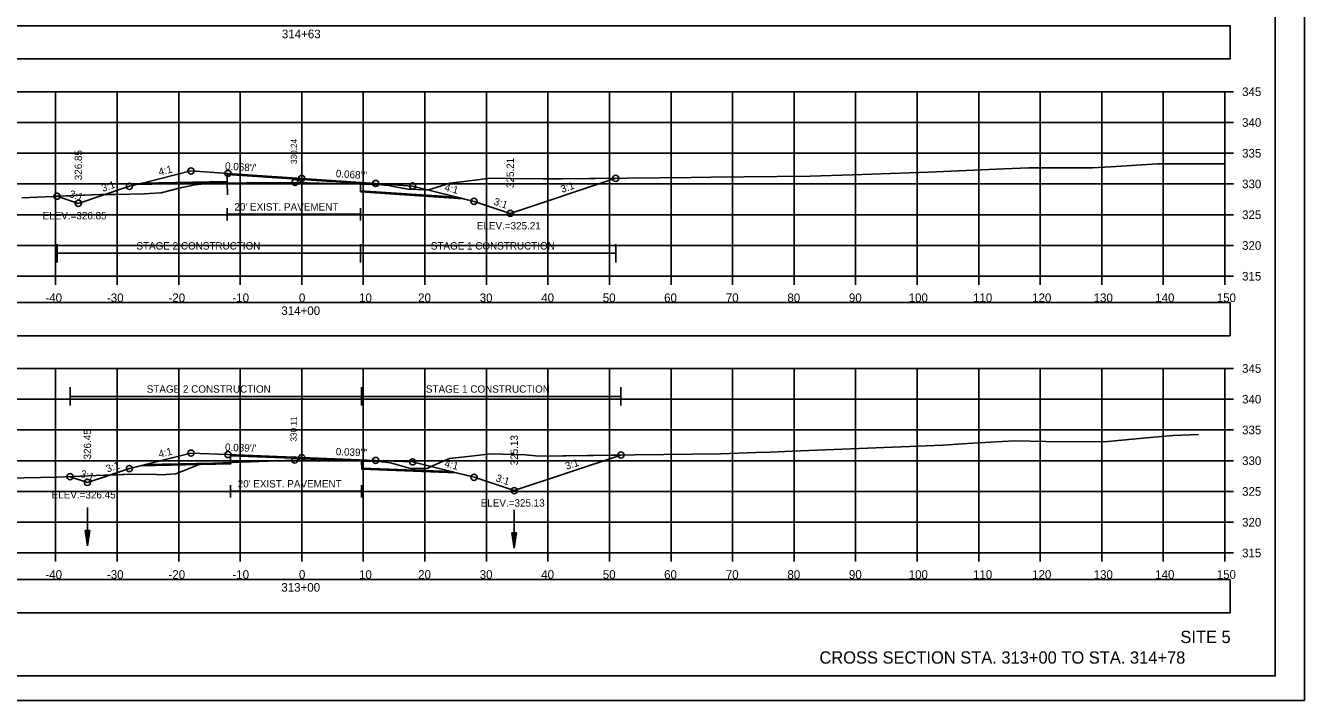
# Model space of a CAD drawing. Extents: x 1376273 to 1384221, y 378927 to 384592.
# Drawn here: x 1381313.5 to 1381521.3, y 381818.5 to 381928.3 of the extents above; entities that cross this region are included whole.
import ezdxf

# ---------------------------------------------------------------- set-up
doc = ezdxf.new("R2010")
doc.units = 0
for name, color, linetype in [('R_Alt Surface', 7, 'Continuous'), ('R_Axis', 7, 'Continuous'), ('R_Axis Annot', 7, 'Continuous'), ('R_Border', 7, 'Continuous'), ('R_Border Notes', 7, 'Continuous'), ('R_Contours', 7, 'Continuous'), ('R_Dimension', 7, 'Continuous'), ('R_Draft', 7, 'Continuous'), ('R_Exist Surface', 7, 'Continuous'), ('R_Fin Surface', 7, 'Continuous'), ('R_Grid', 7, 'Continuous'), ('R_No Plot', 7, 'Continuous'), ('R_Water', 7, 'Continuous'), ('R_Xsect Elev', 7, 'Continuous'), ('R_Xsect Slope', 7, 'Continuous'), ('T_Detection Zones', 7, 'Continuous')]:
    doc.layers.add(name, color=color, linetype=linetype)

msp = doc.modelspace()

# ---------------------------------------------------------------- linework, layer by layer
at = {"layer": 'R_Alt Surface'}
for points in [[(1381332.29, 381902.63), (1381346.24, 381902.91), (1381346.25, 381904.08), (1381358.35, 381903.25), (1381367.91, 381902.6), (1381367.92, 381901.43), (1381383.67, 381900.36)], [(1381346.25, 381898.59), (1381346.25, 381896.59)], [(1381367.91, 381898.59), (1381367.91, 381896.59)], [(1381346.25, 381897.59), (1381367.91, 381897.59)], [(1381332.88, 381856.89), (1381346.78, 381857.17), (1381346.79, 381858.33), (1381358.35, 381857.88), (1381368.08, 381857.49), (1381368.09, 381856.33), (1381382.66, 381855.75)], [(1381346.79, 381853.56), (1381346.79, 381851.56)], [(1381368.08, 381853.56), (1381368.08, 381851.56)], [(1381346.79, 381852.56), (1381368.08, 381852.56)]]:
    msp.add_lwpolyline(points, dxfattribs=at)
at = {"layer": 'R_Axis'}
for p, q in [((1381508.35, 381887.52), (1381508.35, 381917.52)), ((1381509.75, 381917.52), (1381508.35, 381917.52)), ((1381509.75, 381912.52), (1381508.35, 381912.52)), ((1381509.75, 381907.52), (1381508.35, 381907.52)), ((1381509.75, 381902.52), (1381508.35, 381902.52)), ((1381509.75, 381897.52), (1381508.35, 381897.52)), ((1381509.75, 381892.52), (1381508.35, 381892.52)), ((1381208.35, 381887.52), (1381508.35, 381887.52)), ((1381318.35, 381886.12), (1381318.35, 381887.52)), ((1381328.35, 381886.12), (1381328.35, 381887.52)), ((1381338.35, 381886.12), (1381338.35, 381887.52)), ((1381348.35, 381886.12), (1381348.35, 381887.52)), ((1381358.35, 381886.12), (1381358.35, 381887.52)), ((1381368.35, 381886.12), (1381368.35, 381887.52)), ((1381378.35, 381886.12), (1381378.35, 381887.52)), ((1381388.35, 381886.12), (1381388.35, 381887.52)), ((1381398.35, 381886.12), (1381398.35, 381887.52)), ((1381408.35, 381886.12), (1381408.35, 381887.52)), ((1381418.35, 381886.12), (1381418.35, 381887.52)), ((1381428.35, 381886.12), (1381428.35, 381887.52)), ((1381438.35, 381886.12), (1381438.35, 381887.52)), ((1381448.35, 381886.12), (1381448.35, 381887.52)), ((1381458.35, 381886.12), (1381458.35, 381887.52)), ((1381468.35, 381886.12), (1381468.35, 381887.52)), ((1381478.35, 381886.12), (1381478.35, 381887.52)), ((1381488.35, 381886.12), (1381488.35, 381887.52)), ((1381498.35, 381886.12), (1381498.35, 381887.52)), ((1381508.35, 381886.12), (1381508.35, 381887.52)), ((1381509.75, 381887.52), (1381508.35, 381887.52)), ((1381508.35, 381842.52), (1381508.35, 381872.52)), ((1381509.75, 381872.52), (1381508.35, 381872.52)), ((1381509.75, 381867.52), (1381508.35, 381867.52)), ((1381509.75, 381862.52), (1381508.35, 381862.52)), ((1381509.75, 381857.52), (1381508.35, 381857.52)), ((1381509.75, 381852.52), (1381508.35, 381852.52)), ((1381509.75, 381847.52), (1381508.35, 381847.52)), ((1381208.35, 381842.52), (1381508.35, 381842.52)), ((1381318.35, 381841.12), (1381318.35, 381842.52)), ((1381328.35, 381841.12), (1381328.35, 381842.52)), ((1381338.35, 381841.12), (1381338.35, 381842.52)), ((1381348.35, 381841.12), (1381348.35, 381842.52)), ((1381358.35, 381841.12), (1381358.35, 381842.52)), ((1381368.35, 381841.12), (1381368.35, 381842.52)), ((1381378.35, 381841.12), (1381378.35, 381842.52)), ((1381388.35, 381841.12), (1381388.35, 381842.52)), ((1381398.35, 381841.12), (1381398.35, 381842.52)), ((1381408.35, 381841.12), (1381408.35, 381842.52)), ((1381418.35, 381841.12), (1381418.35, 381842.52)), ((1381428.35, 381841.12), (1381428.35, 381842.52)), ((1381438.35, 381841.12), (1381438.35, 381842.52)), ((1381448.35, 381841.12), (1381448.35, 381842.52)), ((1381458.35, 381841.12), (1381458.35, 381842.52)), ((1381468.35, 381841.12), (1381468.35, 381842.52)), ((1381478.35, 381841.12), (1381478.35, 381842.52)), ((1381488.35, 381841.12), (1381488.35, 381842.52)), ((1381498.35, 381841.12), (1381498.35, 381842.52)), ((1381508.35, 381841.12), (1381508.35, 381842.52)), ((1381509.75, 381842.52), (1381508.35, 381842.52))]:
    msp.add_line(p, q, dxfattribs=at)
at = {"layer": 'R_Axis Annot'}
for points in [[(1381207.5, 381922.85), (1381509.19, 381922.85), (1381509.19, 381928.26), (1381207.5, 381928.26)], [(1381207.5, 381877.83), (1381509.19, 381877.83), (1381509.19, 381883.24), (1381207.5, 381883.24)], [(1381207.5, 381832.78), (1381509.19, 381832.78), (1381509.19, 381838.19), (1381207.5, 381838.19)]]:
    msp.add_lwpolyline(points, close=True, dxfattribs=at)
at = {"layer": 'R_Border'}
for q in [(1381516.53, 382027.98), (1381200.35, 381822.52)]:
    msp.add_line((1381516.53, 381822.52), q, dxfattribs=at)
at = {"layer": 'R_Contours'}
msp.add_line((1381346.24, 381902.74), (1381346.26, 381900.75), dxfattribs=at)
for points in [[(1381367.91, 381902.5), (1381368.91, 381902.48), (1381370.01, 381902.44), (1381370.86, 381902.42), (1381371.84, 381902.33), (1381372.18, 381902.31), (1381373.52, 381902.06), (1381375.62, 381901.67), (1381378.58, 381901.56), (1381378.96, 381901.56), (1381381.08, 381902.22), (1381382.31, 381902.58), (1381382.47, 381902.65), (1381385.17, 381902.98), (1381389.01, 381903.44), (1381392.3, 381903.41), (1381397.58, 381903.35), (1381400.66, 381903.35), (1381409.38, 381903.45), (1381392.23, 381897.73), (1381386.35, 381899.69), (1381384.59, 381900.13), (1381367.92, 381901.27)], [(1381368.08, 381857.46), (1381369.08, 381857.45), (1381371.03, 381857.37), (1381371.2, 381857.37), (1381371.37, 381857.35), (1381372.78, 381857.16), (1381375.64, 381856.36), (1381376.05, 381856.24), (1381378.49, 381856.26), (1381378.74, 381856.26), (1381379.58, 381856.68), (1381382.38, 381857.9), (1381385.82, 381858.24), (1381388.59, 381858.57), (1381389.24, 381858.66), (1381394.66, 381858.49), (1381396.86, 381858.25), (1381410.21, 381858.44), (1381392.87, 381852.66), (1381386.35, 381854.83), (1381383.46, 381855.55), (1381368.09, 381856.16)]]:
    msp.add_lwpolyline(points, close=True, dxfattribs=at)
at = {"layer": 'R_Dimension'}
for p, q in [((1381318.58, 381889.76), (1381318.58, 381892.76)), ((1381367.91, 381889.76), (1381367.91, 381892.76)), ((1381409.38, 381889.76), (1381409.38, 381892.76)), ((1381318.58, 381891.26), (1381409.38, 381891.26)), ((1381320.69, 381866.48), (1381320.69, 381869.48)), ((1381368.08, 381866.48), (1381368.08, 381869.48)), ((1381410.21, 381866.48), (1381410.21, 381869.48)), ((1381320.69, 381867.98), (1381410.21, 381867.98))]:
    msp.add_line(p, q, dxfattribs=at)
at = {"layer": 'R_Exist Surface'}
for points in [[(1381312.85, 381900.29), (1381325.62, 381900.81), (1381327.96, 381900.83), (1381332.81, 381900.94), (1381333.61, 381900.99), (1381335.49, 381901.09), (1381338.41, 381901.84), (1381340.98, 381902.38), (1381342.49, 381902.52), (1381343.14, 381902.57), (1381343.6, 381902.58), (1381345.25, 381902.62), (1381349.4, 381902.69), (1381357.27, 381902.77), (1381363.12, 381902.61), (1381368.91, 381902.48), (1381370.01, 381902.44), (1381370.86, 381902.42), (1381371.84, 381902.33), (1381372.18, 381902.31), (1381373.52, 381902.06), (1381375.62, 381901.67), (1381378.58, 381901.56), (1381378.96, 381901.56), (1381381.08, 381902.22), (1381382.31, 381902.58), (1381382.47, 381902.65), (1381385.17, 381902.98), (1381389.01, 381903.44), (1381392.3, 381903.41), (1381397.58, 381903.35), (1381400.66, 381903.35), (1381416.51, 381903.53), (1381421.61, 381903.59), (1381424.82, 381903.62), (1381440.98, 381903.78), (1381447.82, 381904.03), (1381460.19, 381904.46), (1381472.41, 381904.98), (1381476.51, 381905.15), (1381477.78, 381905.16), (1381486.82, 381905.15), (1381489.77, 381905.33), (1381497.39, 381905.78), (1381507.21, 381905.81), (1381508.35, 381905.81)], [(1381310.55, 381854.7), (1381318.57, 381854.85), (1381321.09, 381854.93), (1381326.17, 381855.15), (1381330.7, 381855.33), (1381334.77, 381855.29), (1381336.03, 381855.25), (1381336.28, 381855.26), (1381337.86, 381855.41), (1381340.3, 381856.34), (1381341.7, 381856.89), (1381342.5, 381856.94), (1381343.59, 381857.02), (1381345.54, 381857.15), (1381345.79, 381857.16), (1381347.04, 381857.21), (1381357.22, 381857.63), (1381368.05, 381857.46), (1381369.08, 381857.45), (1381371.03, 381857.37), (1381371.2, 381857.37), (1381371.37, 381857.35), (1381372.78, 381857.16), (1381375.64, 381856.36), (1381376.05, 381856.24), (1381378.49, 381856.26), (1381378.74, 381856.26), (1381379.58, 381856.68), (1381382.38, 381857.9), (1381385.82, 381858.24), (1381388.59, 381858.57), (1381389.24, 381858.66), (1381394.66, 381858.49), (1381396.86, 381858.25), (1381412.55, 381858.47), (1381426.43, 381858.66), (1381432.11, 381858.84), (1381434.5, 381858.91), (1381438.05, 381859.08), (1381462.52, 381860.07), (1381466.51, 381860.31), (1381474.09, 381860.74), (1381479.28, 381860.65), (1381488.76, 381860.59), (1381496.2, 381861.29), (1381499.96, 381861.62), (1381504.05, 381861.78)]]:
    msp.add_lwpolyline(points, dxfattribs=at)
at = {"layer": 'R_Fin Surface'}
for points in [[(1381318.58, 381900.53), (1381322.04, 381899.37), (1381330.35, 381902.14), (1381332.7, 381902.73), (1381340.35, 381904.64), (1381346.35, 381904.24), (1381358.35, 381903.42), (1381370.35, 381902.6), (1381376.35, 381902.19), (1381383.61, 381900.38), (1381386.35, 381899.69), (1381392.23, 381897.73), (1381409.38, 381903.45)], [(1381320.69, 381854.92), (1381320.69, 381854.92), (1381323.52, 381853.98), (1381330.35, 381856.25), (1381333.17, 381856.96), (1381340.35, 381858.75), (1381346.35, 381858.52), (1381358.35, 381858.04), (1381370.35, 381857.57), (1381376.35, 381857.33), (1381382.61, 381855.76), (1381386.35, 381854.83), (1381392.87, 381852.66), (1381410.21, 381858.44)]]:
    msp.add_lwpolyline(points, dxfattribs=at)
at = {"layer": 'R_Grid'}
for p, q in [((1381208.35, 381917.52), (1381508.35, 381917.52)), ((1381318.35, 381887.52), (1381318.35, 381917.52)), ((1381328.35, 381887.52), (1381328.35, 381917.52)), ((1381338.35, 381887.52), (1381338.35, 381917.52)), ((1381348.35, 381887.52), (1381348.35, 381917.52)), ((1381358.35, 381887.52), (1381358.35, 381917.52)), ((1381368.35, 381887.52), (1381368.35, 381917.52)), ((1381378.35, 381887.52), (1381378.35, 381917.52)), ((1381388.35, 381887.52), (1381388.35, 381917.52)), ((1381398.35, 381887.52), (1381398.35, 381917.52)), ((1381408.35, 381887.52), (1381408.35, 381917.52)), ((1381418.35, 381887.52), (1381418.35, 381917.52)), ((1381428.35, 381887.52), (1381428.35, 381917.52)), ((1381438.35, 381887.52), (1381438.35, 381917.52)), ((1381448.35, 381887.52), (1381448.35, 381917.52)), ((1381458.35, 381887.52), (1381458.35, 381917.52)), ((1381468.35, 381887.52), (1381468.35, 381917.52)), ((1381478.35, 381887.52), (1381478.35, 381917.52)), ((1381488.35, 381887.52), (1381488.35, 381917.52)), ((1381498.35, 381887.52), (1381498.35, 381917.52)), ((1381508.35, 381887.52), (1381508.35, 381917.52)), ((1381208.35, 381912.52), (1381508.35, 381912.52)), ((1381208.35, 381907.52), (1381508.35, 381907.52)), ((1381208.35, 381902.52), (1381508.35, 381902.52)), ((1381208.35, 381897.52), (1381508.35, 381897.52)), ((1381208.35, 381892.52), (1381508.35, 381892.52)), ((1381208.35, 381887.52), (1381508.35, 381887.52)), ((1381208.35, 381872.52), (1381508.35, 381872.52)), ((1381318.35, 381842.52), (1381318.35, 381872.52)), ((1381328.35, 381842.52), (1381328.35, 381872.52)), ((1381338.35, 381842.52), (1381338.35, 381872.52)), ((1381348.35, 381842.52), (1381348.35, 381872.52)), ((1381358.35, 381842.52), (1381358.35, 381872.52)), ((1381368.35, 381842.52), (1381368.35, 381872.52)), ((1381378.35, 381842.52), (1381378.35, 381872.52)), ((1381388.35, 381842.52), (1381388.35, 381872.52)), ((1381398.35, 381842.52), (1381398.35, 381872.52)), ((1381408.35, 381842.52), (1381408.35, 381872.52)), ((1381418.35, 381842.52), (1381418.35, 381872.52)), ((1381428.35, 381842.52), (1381428.35, 381872.52)), ((1381438.35, 381842.52), (1381438.35, 381872.52)), ((1381448.35, 381842.52), (1381448.35, 381872.52)), ((1381458.35, 381842.52), (1381458.35, 381872.52)), ((1381468.35, 381842.52), (1381468.35, 381872.52)), ((1381478.35, 381842.52), (1381478.35, 381872.52)), ((1381488.35, 381842.52), (1381488.35, 381872.52)), ((1381498.35, 381842.52), (1381498.35, 381872.52)), ((1381508.35, 381842.52), (1381508.35, 381872.52)), ((1381208.35, 381867.52), (1381508.35, 381867.52)), ((1381208.35, 381862.52), (1381508.35, 381862.52)), ((1381208.35, 381857.52), (1381508.35, 381857.52)), ((1381208.35, 381852.52), (1381508.35, 381852.52)), ((1381208.35, 381847.52), (1381508.35, 381847.52)), ((1381208.35, 381842.52), (1381508.35, 381842.52))]:
    msp.add_line(p, q, dxfattribs=at)
at = {"layer": 'R_No Plot'}
msp.add_line((1381187.95, 381818.54), (1381521.28, 381818.54), dxfattribs=at)
for points in [[(1381187.94, 382031.88), (1381521.28, 382031.88), (1381521.28, 381818.54), (1381187.94, 381818.54)], [(1381434.27, 382027.98), (1381434.27, 382018.1), (1381470, 382018.1), (1381470, 382015.18), (1381493.2, 382015.18), (1381493.2, 381990.85), (1381516.53, 381990.85), (1381516.53, 381822.52), (1381200.35, 381822.52), (1381200.35, 382027.98)]]:
    msp.add_lwpolyline(points, close=True, dxfattribs=at)
for points in [[(1381331.56, 381902.45), (1381346.24, 381902.74), (1381346.25, 381904.08), (1381358.35, 381903.25), (1381367.91, 381902.6), (1381367.92, 381901.27), (1381384.59, 381900.13)], [(1381332.16, 381856.71), (1381346.78, 381857), (1381346.79, 381858.33), (1381358.35, 381857.88), (1381368.08, 381857.49), (1381368.09, 381856.16), (1381383.46, 381855.55)]]:
    msp.add_lwpolyline(points, dxfattribs=at)
for centre in [(1381340.35, 381904.64), (1381346.35, 381904.24), (1381330.35, 381902.14), (1381357.27, 381902.77), (1381358.35, 381903.42), (1381370.35, 381902.6), (1381376.35, 381902.19), (1381409.38, 381903.45), (1381318.58, 381900.53), (1381322.04, 381899.37), (1381322.04, 381899.37), (1381386.35, 381899.69), (1381392.23, 381897.73), (1381392.23, 381897.73), (1381340.35, 381858.75), (1381346.35, 381858.52), (1381410.21, 381858.44), (1381357.22, 381857.63), (1381358.35, 381858.04), (1381370.35, 381857.57), (1381376.35, 381857.33), (1381320.69, 381854.92), (1381330.35, 381856.25), (1381386.35, 381854.83), (1381323.52, 381853.98), (1381323.52, 381853.98), (1381392.87, 381852.66), (1381392.87, 381852.66)]:
    msp.add_circle(centre, 0.5, dxfattribs=at)
at = {"layer": 'R_Water'}
for p, q in [((1381323.52, 381849.93), (1381323.52, 381843.68)), ((1381392.87, 381849.56), (1381392.87, 381843.31)), ((1381323.14, 381846.18), (1381323.52, 381843.68)), ((1381323.89, 381846.18), (1381323.14, 381846.18)), ((1381323.2, 381846.18), (1381323.52, 381844.1)), ((1381323.27, 381846.18), (1381323.52, 381844.53)), ((1381323.33, 381846.18), (1381323.52, 381844.94)), ((1381323.39, 381846.18), (1381323.52, 381845.37)), ((1381323.46, 381846.18), (1381323.52, 381845.79)), ((1381323.89, 381846.18), (1381323.52, 381843.68)), ((1381323.64, 381846.18), (1381323.52, 381845.37)), ((1381323.76, 381846.18), (1381323.52, 381844.53)), ((1381323.83, 381846.18), (1381323.52, 381844.1)), ((1381323.7, 381846.18), (1381323.52, 381844.94)), ((1381323.57, 381846.18), (1381323.52, 381845.79)), ((1381392.49, 381845.81), (1381392.87, 381843.31)), ((1381393.24, 381845.81), (1381392.49, 381845.81)), ((1381392.56, 381845.81), (1381392.87, 381843.72)), ((1381392.62, 381845.81), (1381392.87, 381844.15)), ((1381392.68, 381845.81), (1381392.87, 381844.57)), ((1381392.75, 381845.81), (1381392.87, 381844.99)), ((1381392.81, 381845.81), (1381392.87, 381845.41)), ((1381393.24, 381845.81), (1381392.87, 381843.31)), ((1381392.99, 381845.81), (1381392.87, 381844.99)), ((1381393.12, 381845.81), (1381392.87, 381844.15)), ((1381393.18, 381845.81), (1381392.87, 381843.72)), ((1381393.05, 381845.81), (1381392.87, 381844.57)), ((1381392.93, 381845.81), (1381392.87, 381845.41))]:
    msp.add_line(p, q, dxfattribs=at)
at = {"layer": 'T_Detection Zones'}
for p, q in [((1381346.24, 381902.74), (1381331.56, 381902.45)), ((1381346.24, 381902.64), (1381346.24, 381902.74)), ((1381346.24, 381902.74), (1381346.24, 381902.64)), ((1381367.91, 381902.5), (1381367.91, 381902.6))]:
    msp.add_line(p, q, dxfattribs=at)
for points in [[(1381326.37, 381900.82), (1381327.96, 381900.83), (1381332.81, 381900.94), (1381333.61, 381900.99), (1381335.49, 381901.09), (1381338.41, 381901.84), (1381340.98, 381902.38), (1381342.49, 381902.52), (1381343.14, 381902.57), (1381343.6, 381902.58), (1381345.25, 381902.62), (1381346.24, 381902.64)], [(1381367.91, 381902.6), (1381358.35, 381903.25), (1381346.25, 381904.08), (1381346.24, 381902.74)], [(1381346.24, 381902.64), (1381349.4, 381902.69), (1381357.27, 381902.77), (1381363.12, 381902.61), (1381367.91, 381902.5)], [(1381331.56, 381902.45), (1381330.35, 381902.14), (1381326.37, 381900.82)]]:
    msp.add_lwpolyline(points, dxfattribs=at)
for points in [[(1381318.58, 381900.53), (1381325.62, 381900.81), (1381326.37, 381900.82), (1381322.04, 381899.37)], [(1381327.16, 381855.19), (1381330.7, 381855.33), (1381334.77, 381855.29), (1381336.03, 381855.25), (1381336.28, 381855.26), (1381337.86, 381855.41), (1381340.3, 381856.34), (1381341.7, 381856.89), (1381341.88, 381856.9), (1381332.16, 381856.71), (1381330.35, 381856.25)], [(1381341.88, 381856.9), (1381342.5, 381856.94), (1381343.59, 381857.02), (1381345.54, 381857.15), (1381345.79, 381857.16), (1381346.79, 381857.2), (1381346.78, 381857)], [(1381346.79, 381857.2), (1381347.04, 381857.21), (1381357.22, 381857.63), (1381368.05, 381857.46), (1381368.08, 381857.46), (1381368.08, 381857.49), (1381358.35, 381857.88), (1381346.79, 381858.33)], [(1381320.69, 381854.92), (1381321.09, 381854.93), (1381326.17, 381855.15), (1381327.16, 381855.19), (1381323.52, 381853.98)]]:
    msp.add_lwpolyline(points, close=True, dxfattribs=at)

# ---------------------------------------------------------------- texts
at = {"layer": 'R_Alt Surface'}
for p in [(1381347.4, 381898.2), (1381347.94, 381853.17)]:
    msp.add_text("20' EXIST. PAVEMENT", height=1.2, dxfattribs=at).set_placement(p)
at = {"layer": 'R_Axis Annot'}
for s, p in [('314+63', (1381355.12, 381926.22)), ('345', (1381511.15, 381916.82)), ('340', (1381511.15, 381911.82)), ('335', (1381511.15, 381906.82)), ('330', (1381511.15, 381901.82)), ('325', (1381511.15, 381896.82)), ('320', (1381511.15, 381891.82)), ('315', (1381511.15, 381886.82)), ('-40', (1381316.69, 381883.32)), ('-30', (1381326.69, 381883.32)), ('-20', (1381336.69, 381883.32)), ('-10', (1381347.08, 381883.32)), ('0', (1381357.89, 381883.32)), ('10', (1381367.66, 381883.32)), ('20', (1381377.26, 381883.32)), ('30', (1381387.26, 381883.32)), ('40', (1381397.26, 381883.32)), ('50', (1381407.26, 381883.32)), ('60', (1381417.23, 381883.32)), ('70', (1381427.26, 381883.32)), ('80', (1381437.26, 381883.32)), ('90', (1381447.26, 381883.32)), ('100', (1381456.97, 381883.32)), ('110', (1381467.43, 381883.32)), ('120', (1381477.03, 381883.32)), ('130', (1381487.03, 381883.32)), ('140', (1381497.03, 381883.32)), ('150', (1381507.03, 381883.32)), ('314+00', (1381355.03, 381881.22)), ('345', (1381511.15, 381871.82)), ('340', (1381511.15, 381866.82)), ('335', (1381511.15, 381861.82)), ('330', (1381511.15, 381856.82)), ('325', (1381511.15, 381851.82)), ('320', (1381511.15, 381846.82)), ('315', (1381511.15, 381841.82)), ('-40', (1381316.69, 381838.32)), ('-30', (1381326.69, 381838.32)), ('-20', (1381336.69, 381838.32)), ('-10', (1381347.08, 381838.32)), ('0', (1381357.89, 381838.32)), ('10', (1381367.66, 381838.32)), ('20', (1381377.26, 381838.32)), ('30', (1381387.26, 381838.32)), ('40', (1381397.26, 381838.32)), ('50', (1381407.26, 381838.32)), ('60', (1381417.23, 381838.32)), ('70', (1381427.26, 381838.32)), ('80', (1381437.26, 381838.32)), ('90', (1381447.26, 381838.32)), ('100', (1381456.97, 381838.32)), ('110', (1381467.43, 381838.32)), ('120', (1381477.03, 381838.32)), ('130', (1381487.03, 381838.32)), ('140', (1381497.03, 381838.32)), ('150', (1381507.03, 381838.32)), ('313+00', (1381355.03, 381836.22))]:
    msp.add_text(s, height=1.4, dxfattribs=at).set_placement(p)
at = {"layer": 'R_Border Notes'}
for s, p in [('ELEV.=326.85', (1381316.24, 381896.77)), ('ELEV.=325.21', (1381386.8, 381895.13)), ('ELEV.=326.45', (1381317.71, 381851.38)), ('ELEV.=325.13', (1381387.43, 381850.06))]:
    msp.add_text(s, height=1.2, dxfattribs=at).set_placement(p)
at = {"layer": 'R_Dimension'}
for s, p in [('STAGE 2 CONSTRUCTION', (1381331.48, 381891.86)), ('STAGE 1 CONSTRUCTION', (1381379.32, 381891.86)), ('STAGE 2 CONSTRUCTION', (1381333.16, 381868.58)), ('STAGE 1 CONSTRUCTION', (1381378.52, 381868.58))]:
    msp.add_text(s, height=1.2, dxfattribs=at).set_placement(p)
at = {"layer": 'R_Draft'}
for s, p in [('SITE 5', (1381501.12, 381827.87)), ('CROSS SECTION STA. 313+00 TO STA. 314+78', (1381442.47, 381824.52))]:
    msp.add_text(s, height=2, dxfattribs=at).set_placement(p)
at = {"layer": 'R_Xsect Elev'}
for s, height, p in [('330.24', 1, (1381357.57, 381905.77)), ('326.85', 1.2, (1381322.64, 381903.13)), ('325.21', 1.2, (1381392.83, 381901.86)), ('330.11', 1, (1381357.52, 381860.63)), ('330.11', 1, (1381357.52, 381860.63)), ('326.45', 1.2, (1381324.12, 381857.73)), ('325.13', 1.2, (1381393.47, 381856.78))]:
    msp.add_text(s, height=height, rotation=90, dxfattribs=at).set_placement(p)
at = {"layer": 'R_Xsect Slope'}
for s, rotation, p in [('4:1', 14.0362, (1381335.23, 381903.88)), ("0.068'/'", 356.1061, (1381345.85, 381904.87)), ("0.068'/'", 356.1061, (1381363.85, 381903.65)), ('3:1', 18.4349, (1381326.03, 381901.23)), ('3:1', 18.4349, (1381400.65, 381901.07)), ('3:1', 341.5651, (1381320.47, 381900.43)), ('4:1', 345.9638, (1381381.47, 381901.43)), ('3:1', 341.5651, (1381389.45, 381899.19)), ('4:1', 14.0362, (1381335.23, 381857.99)), ("0.039'/'", 357.7383, (1381345.86, 381859.14)), ("0.039'/'", 357.7287, (1381363.86, 381858.42)), ('3:1', 18.4349, (1381326.77, 381855.59)), ('4:1', 345.9638, (1381381.47, 381856.56)), ('3:1', 18.4349, (1381401.38, 381856.02)), ('3:1', 341.5651, (1381322.26, 381854.92)), ('3:1', 341.5651, (1381389.77, 381854.22))]:
    msp.add_text(s, height=1.2, rotation=rotation, dxfattribs=at).set_placement(p)

doc.saveas('drawing.dxf')
